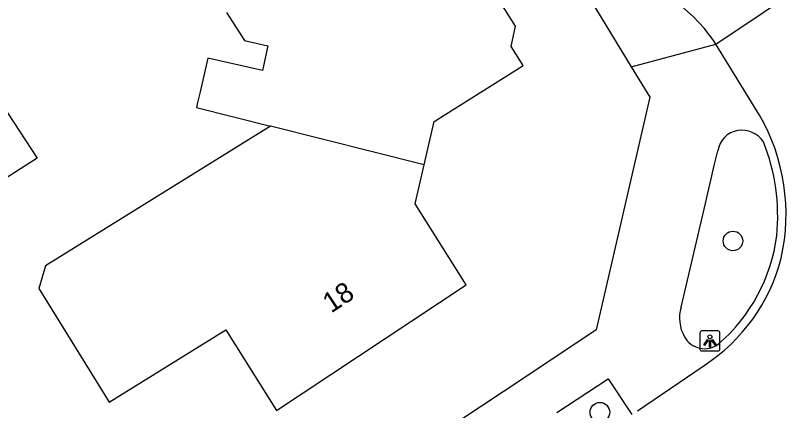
# Model space of a CAD drawing. Extents: x 161354 to 161876, y 382161 to 382804.
# Drawn here: x 161474.99 to 161513.58, y 382560.63 to 382580.37 of the extents above; entities that cross this region are included whole.
import ezdxf

# ---------------------------------------------------------------- set-up
doc = ezdxf.new("R2010")
doc.units = 0
for name, color, linetype in [('IMGEO_Boom', 7, 'Continuous'), ('IMGEO_Lichtpunt', 7, 'Continuous'), ('IMGEO_Pand', 7, 'Continuous'), ('IMGEO_Pand_nummerreeks', 7, 'Continuous'), ('IMGEO_Rijbaan_lokaal_open', 7, 'Continuous'), ('IMGEO_Voetpad_open', 7, 'Continuous')]:
    doc.layers.add(name, color=color, linetype=linetype)

msp = doc.modelspace()

# ---------------------------------------------------------------- linework, layer by layer
at = {"layer": 'IMGEO_Boom'}
for centre in [(161510.85, 382569.103), (161504.201, 382560.545)]:
    msp.add_circle(centre, 0.489, dxfattribs=at)
at = {"layer": 'IMGEO_Lichtpunt'}
for p, q in [((161510.103, 382564.606), (161509.295, 382564.606)), ((161510.103, 382564.606), (161509.295, 382564.606)), ((161509.201, 382564.511), (161509.201, 382563.704)), ((161509.201, 382564.511), (161509.201, 382563.704)), ((161510.197, 382563.704), (161510.197, 382564.511)), ((161510.197, 382563.704), (161510.197, 382564.511)), ((161509.295, 382563.61), (161510.103, 382563.61)), ((161509.295, 382563.61), (161510.103, 382563.61))]:
    msp.add_line(p, q, dxfattribs=at)
for points in [[(161509.575, 382564.175), (161509.614, 382564.147), (161509.426, 382563.885), (161509.388, 382563.912), (161509.575, 382564.175)], [(161509.677, 382564.127), (161509.724, 382564.127), (161509.724, 382563.805), (161509.677, 382563.805), (161509.677, 382564.127)], [(161509.787, 382564.147), (161509.825, 382564.174), (161510.012, 382563.912), (161509.973, 382563.884), (161509.787, 382564.147)]]:
    msp.add_lwpolyline(points, dxfattribs=at)
msp.add_circle((161509.7, 382564.309), 0.0994, dxfattribs=at)
for centre, start, end in [((161509.295, 382564.511), 90, 180), ((161509.295, 382564.511), 90, 180), ((161510.103, 382564.511), 0, 90), ((161510.103, 382564.511), 0, 90), ((161509.295, 382563.704), 180, 270), ((161509.295, 382563.704), 180, 270), ((161510.103, 382563.704), 270, 0), ((161510.103, 382563.704), 270, 360)]:
    msp.add_arc(centre, 0.0946, start, end, dxfattribs=at)
at = {"layer": 'IMGEO_Pand'}
for points in [[(161495.416, 382572.9), (161495.913, 382575.081), (161500, 382577.642), (161500.366, 382577.871), (161500, 382578.453), (161499.765, 382578.826), (161499.981, 382579.838), (161499.145, 382581.167)], [(161485.548, 382580.525), (161486.433, 382579.117), (161487.611, 382578.848), (161487.332, 382577.624), (161484.602, 382578.246), (161484.218, 382576.56), (161484.096, 382576.025), (161484.04, 382575.78), (161487.731, 382574.846)], [(161470.104, 382576.32), (161472.92, 382578.057), (161476.073, 382573.238), (161473.284, 382571.46)], [(161487.731, 382574.846), (161476.487, 382567.868), (161476.155, 382566.734), (161479.683, 382561.044), (161485.507, 382564.659), (161488.032, 382560.639), (161497.516, 382566.916), (161494.974, 382570.961), (161495.416, 382572.9)], [(161495.416, 382572.9), (161487.731, 382574.846)]]:
    msp.add_lwpolyline(points, dxfattribs=at)
at = {"layer": 'IMGEO_Rijbaan_lokaal_open'}
for points in [[(161510.003, 382578.937), (161514.869, 382582.227)], [(161510.003, 382578.937), (161509.898, 382579.107), (161509.418, 382579.731), (161508.881, 382580.305), (161508.29, 382580.825), (161507.501, 382581.426)], [(161512.185, 382575.386), (161510.003, 382578.937)], [(161506.084, 382560.62), (161509.413, 382562.883)]]:
    msp.add_lwpolyline(points, dxfattribs=at)
for centre, radius, start, end in [((161503.58, 382570.442), 9.924, 347.1813, 29.8818), ((161504.483, 382570.478), 9.054, 302.9859, 345.6903)]:
    msp.add_arc(centre, radius, start, end, dxfattribs=at)
at = {"layer": 'IMGEO_Voetpad_open'}
for points in [[(161487.262, 382608.293), (161500, 382587.3), (161505.762, 382577.804)], [(161505.762, 382577.804), (161510.003, 382578.937)], [(161505.762, 382577.804), (161506.699, 382576.294), (161504.018, 382564.655), (161500.558, 382562.342), (161483.051, 382550.779), (161467.26, 382540.62), (161448.144, 382527.905), (161443.443, 382529.747)], [(161509.932, 382572.936), (161510.103, 382573.602)], [(161508.259, 382565.794), (161509.417, 382570.699), (161509.932, 382572.936)], [(161502.045, 382560.537), (161504.614, 382562.216), (161505.801, 382560.428)]]:
    msp.add_lwpolyline(points, dxfattribs=at)
for centre, radius, start, end in [((161511.267, 382573.465), 1.172, 98.3542, 173.2933), ((161511.294, 382573.347), 1.293, 33.2517, 98.7484), ((161503.023, 382570.335), 10.065, 354.4627, 21.6949), ((161504.499, 382570.476), 8.614, 310.8298, 352.5838), ((161510.058, 382565.251), 1.879, 163.1908, 209.7282), ((161509.433, 382564.868), 1.147, 208.5927, 307.4979)]:
    msp.add_arc(centre, radius, start, end, dxfattribs=at)

# ---------------------------------------------------------------- texts
at = {"layer": 'IMGEO_Pand_nummerreeks'}
msp.add_text('18', height=1, rotation=33.5008, dxfattribs=at).set_placement((161490.772, 382565.475))

doc.saveas('drawing.dxf')
